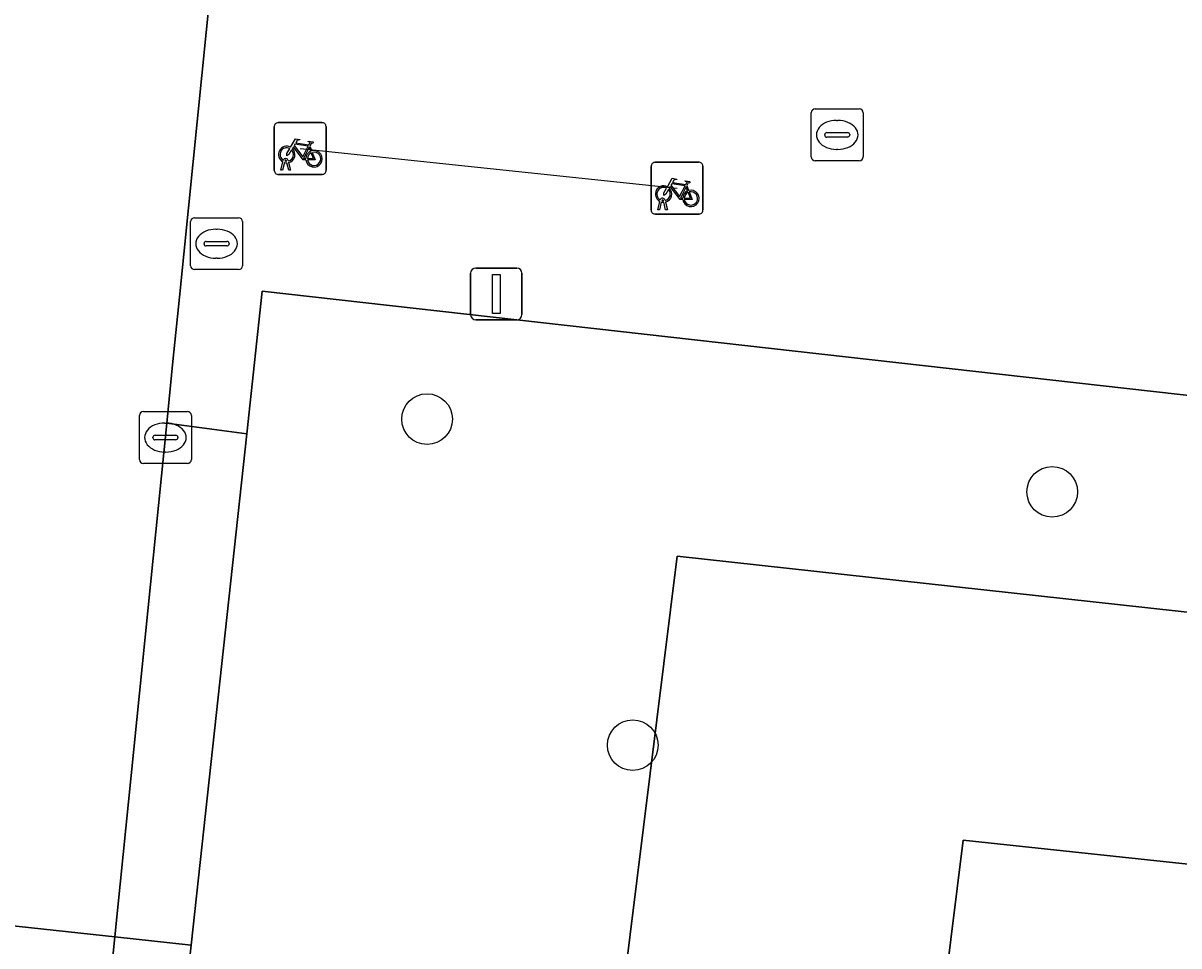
# Model space of a CAD drawing. Extents: x 162510 to 163918, y 388494 to 389774.
# Drawn here: x 162960.88 to 162983.18, y 388618.55 to 388636.36 of the extents above; entities that cross this region are included whole.
import ezdxf

# ---------------------------------------------------------------- set-up
doc = ezdxf.new("R2010")
doc.units = 0
for name, color, linetype in [('IMGEO_Boom', 7, 'Continuous'), ('IMGEO_Fietsenrek', 7, 'Continuous'), ('IMGEO_Groenvoorziening', 7, 'Continuous'), ('IMGEO_Hek', 7, 'Continuous'), ('IMGEO_Kolk', 7, 'Continuous'), ('IMGEO_Lichtmast', 7, 'Continuous'), ('IMGEO_Loofbos', 7, 'Continuous'), ('IMGEO_Rijbaan_lokaal_open', 7, 'Continuous'), ('IMGEO_Rioolput', 7, 'Continuous'), ('IMGEO_Voetpad_onverhard', 7, 'Continuous'), ('IMGEO_Voetpad_open', 7, 'Continuous')]:
    doc.layers.add(name, color=color, linetype=linetype)

msp = doc.modelspace()

# ---------------------------------------------------------------- linework, layer by layer
at = {"layer": 'IMGEO_Boom'}
for centre in [(162968.672, 388628.716), (162980.736, 388627.313), (162972.641, 388622.423)]:
    msp.add_circle(centre, 0.489, dxfattribs=at)
at = {"layer": 'IMGEO_Fietsenrek'}
for p, q in [((162965.799, 388634.439), (162966.64, 388634.439)), ((162966.64, 388634.439), (162965.799, 388634.439)), ((162965.724, 388633.514), (162965.724, 388634.355)), ((162965.724, 388634.355), (162965.724, 388633.514)), ((162966.724, 388634.364), (162966.724, 388633.523)), ((162966.724, 388633.523), (162966.724, 388634.364)), ((162966.411, 388633.988), (162966.447, 388633.893)), ((162965.851, 388633.523), (162965.89, 388633.683)), ((162965.885, 388633.523), (162965.851, 388633.523)), ((162965.92, 388633.671), (162965.885, 388633.523)), ((162965.962, 388633.695), (162965.961, 388633.699)), ((162966.003, 388633.523), (162965.969, 388633.665)), ((162965.993, 388633.706), (162965.994, 388633.699)), ((162966.001, 388633.669), (162966.036, 388633.523)), ((162966.036, 388633.523), (162966.003, 388633.523)), ((162972.997, 388632.75), (162972.997, 388633.591)), ((162972.997, 388633.591), (162972.997, 388632.75)), ((162973.072, 388633.675), (162973.913, 388633.675)), ((162973.913, 388633.675), (162973.072, 388633.675)), ((162973.997, 388633.6), (162973.997, 388632.759)), ((162973.997, 388632.759), (162973.997, 388633.6)), ((162966.649, 388633.439), (162965.808, 388633.439)), ((162965.808, 388633.439), (162966.649, 388633.439)), ((162973.684, 388633.224), (162973.72, 388633.129)), ((162973.124, 388632.759), (162973.163, 388632.919)), ((162973.193, 388632.907), (162973.158, 388632.759)), ((162973.235, 388632.931), (162973.234, 388632.935)), ((162973.276, 388632.759), (162973.242, 388632.901)), ((162973.266, 388632.942), (162973.267, 388632.935)), ((162973.274, 388632.905), (162973.309, 388632.759)), ((162973.922, 388632.675), (162973.081, 388632.675)), ((162973.081, 388632.675), (162973.922, 388632.675)), ((162973.158, 388632.759), (162973.124, 388632.759)), ((162973.309, 388632.759), (162973.276, 388632.759))]:
    msp.add_line(p, q, dxfattribs=at)
for points in [[(162966.037, 388633.965), (162966.132, 388634.129), (162966.218, 388634.115), (162966.22, 388634.106), (162966.164, 388634.095), (162966.137, 388634.05), (162966.393, 388634.009)], [(162966.333, 388633.721), (162966.283, 388633.721), (162966.092, 388633.972), (162966.073, 388633.94)], [(162966.38, 388633.984), (162966.123, 388634.025), (162966.106, 388633.996), (162966.273, 388633.776), (162966.38, 388633.984)], [(162966.428, 388633.886), (162966.398, 388633.963), (162966.289, 388633.745), (162966.332, 388633.745)], [(162966.393, 388634.009), (162966.418, 388634.058), (162966.412, 388634.062), (162966.389, 388634.066), (162966.377, 388634.073), (162966.376, 388634.076), (162966.378, 388634.081), (162966.473, 388634.066), (162966.475, 388634.056), (162966.465, 388634.043), (162966.453, 388634.037), (162966.439, 388634.043), (162966.411, 388633.988)], [(162966.058, 388633.913), (162966.006, 388633.823), (162965.966, 388633.798), (162965.967, 388633.845), (162966.022, 388633.939)], [(162966.362, 388633.745), (162966.482, 388633.744), (162966.438, 388633.858)], [(162966.458, 388633.865), (162966.513, 388633.72), (162966.363, 388633.72)], [(162973.31, 388633.201), (162973.405, 388633.365), (162973.491, 388633.351), (162973.493, 388633.342), (162973.437, 388633.331), (162973.41, 388633.286), (162973.666, 388633.245)], [(162973.666, 388633.245), (162973.691, 388633.294), (162973.685, 388633.298), (162973.662, 388633.302), (162973.65, 388633.309), (162973.649, 388633.312), (162973.651, 388633.317), (162973.746, 388633.302), (162973.748, 388633.292), (162973.738, 388633.279), (162973.726, 388633.273), (162973.712, 388633.279), (162973.684, 388633.224)], [(162973.331, 388633.149), (162973.279, 388633.059), (162973.239, 388633.034), (162973.24, 388633.081), (162973.295, 388633.175)], [(162973.606, 388632.957), (162973.556, 388632.957), (162973.365, 388633.208), (162973.346, 388633.176)], [(162973.653, 388633.22), (162973.396, 388633.261), (162973.379, 388633.232), (162973.546, 388633.012), (162973.653, 388633.22)], [(162973.701, 388633.122), (162973.671, 388633.199), (162973.562, 388632.981), (162973.605, 388632.981)], [(162973.635, 388632.981), (162973.755, 388632.98), (162973.711, 388633.094)], [(162973.731, 388633.101), (162973.786, 388632.956), (162973.636, 388632.956)]]:
    msp.add_lwpolyline(points, dxfattribs=at)
for centre, radius, start, end in [((162965.802, 388634.361), 0.0779, 92.4484, 184.2845), ((162965.802, 388634.361), 0.0779, 92.4484, 184.2845), ((162966.646, 388634.361), 0.0779, 2.4484, 94.2845), ((162966.646, 388634.361), 0.0779, 2.4484, 94.2845), ((162965.964, 388633.824), 0.159, 62.6766, 242.1369), ((162965.964, 388633.824), 0.129, 63.3192, 238.903), ((162965.944, 388633.695), 0.0499, 12.8025, 158.6934), ((162965.964, 388633.824), 0.129, 283.6043, 43.4302), ((162965.964, 388633.824), 0.159, 283.5766, 46.6042), ((162966.491, 388633.74), 0.159, 113.3408, 178.3217), ((162966.491, 388633.74), 0.159, 187.0065, 105.7708), ((162966.491, 388633.74), 0.129, 113.923, 177.9556), ((162966.491, 388633.74), 0.129, 188.6715, 104.5883), ((162965.802, 388633.517), 0.0779, 182.4484, 274.2845), ((162965.802, 388633.517), 0.0779, 182.4484, 274.2845), ((162965.964, 388633.824), 0.159, 253.9967, 271.7867), ((162965.944, 388633.695), 0.0174, 12.8025, 163.4502), ((162965.964, 388633.824), 0.129, 253.415, 269.0204), ((162966.646, 388633.517), 0.0779, 272.4484, 4.2845), ((162966.646, 388633.517), 0.0779, 272.4484, 4.2845), ((162973.075, 388633.597), 0.0779, 92.4484, 184.2845), ((162973.075, 388633.597), 0.0779, 92.4484, 184.2845), ((162973.919, 388633.597), 0.0779, 2.4484, 94.2845), ((162973.919, 388633.597), 0.0779, 2.4484, 94.2845), ((162973.237, 388633.06), 0.159, 62.6766, 242.1369), ((162973.237, 388633.06), 0.129, 63.3192, 238.903), ((162973.237, 388633.06), 0.129, 283.6043, 43.4302), ((162973.237, 388633.06), 0.159, 283.5766, 46.6042), ((162973.764, 388632.976), 0.159, 113.3408, 178.3217), ((162973.764, 388632.976), 0.159, 187.0065, 105.7708), ((162973.764, 388632.976), 0.129, 113.923, 177.9556), ((162973.764, 388632.976), 0.129, 188.6715, 104.5883), ((162973.217, 388632.931), 0.0499, 12.8025, 158.6934), ((162973.237, 388633.06), 0.159, 253.9967, 271.7867), ((162973.217, 388632.931), 0.0174, 12.8025, 163.4502), ((162973.237, 388633.06), 0.129, 253.415, 269.0204), ((162973.075, 388632.753), 0.0779, 182.4484, 274.2845), ((162973.075, 388632.753), 0.0779, 182.4484, 274.2845), ((162973.919, 388632.753), 0.0779, 272.4484, 4.2845), ((162973.919, 388632.753), 0.0779, 272.4484, 4.2845)]:
    msp.add_arc(centre, radius, start, end, dxfattribs=at)
at = {"layer": 'IMGEO_Groenvoorziening'}
for points in [[(162962.649, 388618.722), (162964.118, 388618.562), (162965.193, 388628.434), (162963.647, 388628.636)], [(162968.731, 388611.807), (162963.448, 388612.545), (162964.118, 388618.562), (162962.649, 388618.722), (162961.889, 388611.173), (162968.549, 388610.318)]]:
    msp.add_lwpolyline(points, close=True, dxfattribs=at)
at = {"layer": 'IMGEO_Hek'}
for points in [[(162966.224, 388633.939), (162973.497, 388633.175)], [(162965.193, 388628.434), (162965.493, 388631.188), (163000, 388627.304)], [(162965.193, 388628.434), (162964.118, 388618.562)], [(163005.069, 388617.81), (163001.65, 388618.175), (163000, 388618.351), (162979.016, 388620.588), (162976.424, 388599.705), (162974.828, 388586.841), (162972.488, 388567.987)], [(162957.755, 388619.254), (162962.649, 388618.722)], [(162962.649, 388618.722), (162964.118, 388618.562)]]:
    msp.add_lwpolyline(points, dxfattribs=at)
at = {"layer": 'IMGEO_Kolk'}
for p, q in [((162976.087, 388633.777), (162976.087, 388634.629)), ((162976.162, 388634.703), (162977.014, 388634.703)), ((162977.088, 388634.629), (162977.088, 388633.777)), ((162976.575, 388634.483), (162976.6, 388634.483)), ((162976.346, 388634.197), (162976.346, 388634.209)), ((162976.389, 388634.246), (162976.787, 388634.246)), ((162976.83, 388634.209), (162976.83, 388634.197)), ((162976.784, 388634.16), (162976.386, 388634.16)), ((162976.598, 388633.923), (162976.573, 388633.923)), ((162977.014, 388633.703), (162976.162, 388633.703)), ((162963.197, 388628.861), (162964.049, 388628.861)), ((162963.122, 388627.935), (162963.122, 388628.787)), ((162963.61, 388628.641), (162963.635, 388628.641)), ((162964.123, 388628.787), (162964.123, 388627.935)), ((162963.424, 388628.404), (162963.822, 388628.404)), ((162963.381, 388628.355), (162963.381, 388628.367)), ((162963.819, 388628.318), (162963.421, 388628.318)), ((162963.865, 388628.367), (162963.865, 388628.355)), ((162963.633, 388628.081), (162963.608, 388628.081)), ((162964.049, 388627.861), (162963.197, 388627.861))]:
    msp.add_line(p, q, dxfattribs=at)
for points in [[(162976.087, 388633.777), (162976.087, 388634.629)], [(162976.162, 388634.703), (162977.014, 388634.703)], [(162977.088, 388634.629), (162977.088, 388633.777)], [(162977.014, 388633.703), (162976.162, 388633.703)], [(162963.197, 388628.861), (162964.049, 388628.861)], [(162963.122, 388627.935), (162963.122, 388628.787)], [(162964.123, 388628.787), (162964.123, 388627.935)], [(162964.049, 388627.861), (162963.197, 388627.861)]]:
    msp.add_lwpolyline(points, dxfattribs=at)
for centre, radius, start, end in [((162976.164, 388634.627), 0.0765, 91.552, 178.448), ((162976.164, 388634.627), 0.0765, 91.552, 178.448), ((162977.012, 388634.627), 0.0765, 1.552, 88.448), ((162977.012, 388634.627), 0.0765, 1.552, 88.448), ((162976.386, 388634.206), 0.0403, 85.8775, 175.7526), ((162976.383, 388634.196), 0.0366, 178.938, 274.7102), ((162976.787, 388634.203), 0.043, 264.8664, 352.4533), ((162976.791, 388634.208), 0.0386, 1.7309, 96.639), ((162976.164, 388633.779), 0.0765, 181.552, 268.448), ((162976.164, 388633.779), 0.0765, 181.552, 268.448), ((162977.012, 388633.779), 0.0765, 271.552, 358.448), ((162977.012, 388633.779), 0.0765, 271.552, 358.448), ((162963.199, 388628.785), 0.0765, 91.552, 178.448), ((162963.199, 388628.785), 0.0765, 91.552, 178.448), ((162964.047, 388628.785), 0.0765, 1.552, 88.448), ((162964.047, 388628.785), 0.0765, 1.552, 88.448), ((162963.421, 388628.364), 0.0403, 85.8775, 175.7526), ((162963.826, 388628.366), 0.0386, 1.7309, 96.639), ((162963.418, 388628.354), 0.0366, 178.938, 274.7102), ((162963.822, 388628.361), 0.043, 264.8664, 352.4533), ((162963.199, 388627.937), 0.0765, 181.552, 268.448), ((162963.199, 388627.937), 0.0765, 181.552, 268.448), ((162964.047, 388627.937), 0.0765, 271.552, 358.448), ((162964.047, 388627.937), 0.0765, 271.552, 358.448)]:
    msp.add_arc(centre, radius, start, end, dxfattribs=at)
for centre, major_axis, ratio, start_param, end_param in [((162976.574, 388634.203), (-0.387, 0.002), 0.722429, 4.712389, 7.853982), ((162976.599, 388634.203), (-0.39, 0.002), 0.717154, 1.570796, 4.712389), ((162963.609, 388628.361), (-0.387, 0.002), 0.722429, 4.712389, 7.853982), ((162963.634, 388628.361), (-0.39, 0.002), 0.717154, 1.570796, 4.712389)]:
    msp.add_ellipse(centre, major_axis=major_axis, ratio=ratio, start_param=start_param, end_param=end_param, dxfattribs=at)
at = {"layer": 'IMGEO_Lichtmast'}
for p, q in [((162969.512, 388630.733), (162969.512, 388631.533)), ((162969.512, 388631.533), (162969.512, 388630.733)), ((162969.612, 388631.633), (162970.402, 388631.633)), ((162970.402, 388631.633), (162969.612, 388631.633)), ((162970.502, 388631.533), (162970.502, 388630.733)), ((162970.502, 388630.733), (162970.502, 388631.533)), ((162970.402, 388630.633), (162969.612, 388630.633)), ((162969.612, 388630.633), (162970.402, 388630.633))]:
    msp.add_line(p, q, dxfattribs=at)
msp.add_lwpolyline([(162969.932, 388631.508), (162970.082, 388631.508), (162970.082, 388630.758), (162969.932, 388630.758), (162969.932, 388631.508)], dxfattribs=at)
for centre, start, end in [((162969.612, 388631.533), 90, 180), ((162969.612, 388631.533), 90, 180), ((162970.402, 388631.533), 0, 90), ((162970.402, 388631.533), 360, 90), ((162969.612, 388630.733), 180, 270), ((162969.612, 388630.733), 180, 270), ((162970.402, 388630.733), 270, 0), ((162970.402, 388630.733), 270, 0)]:
    msp.add_arc(centre, 0.1, start, end, dxfattribs=at)
at = {"layer": 'IMGEO_Loofbos'}
msp.add_lwpolyline([(163091.77, 388616.973), (163003.364, 388626.902), (163000, 388627.304), (162983.661, 388629.143), (162965.493, 388631.188), (162965.193, 388628.434), (162964.118, 388618.562), (162963.448, 388612.545), (162968.731, 388611.807), (162968.549, 388610.318), (162963.018, 388555.695), (162965.32, 388555.442), (162968.591, 388586.594), (162971.679, 388611.418), (162973.501, 388626.071), (163066.203, 388615.891)], dxfattribs=at)
msp.add_lwpolyline([(162992.929, 388596.983), (163000, 388596.356), (163002.79, 388596.108), (163005.069, 388617.81), (163001.65, 388618.175), (163000, 388618.351), (162979.016, 388620.588), (162976.424, 388599.705), (162974.828, 388586.841), (162972.488, 388567.987), (162985.926, 388566.254), (162985.944, 388566.429), (162991.571, 388565.865), (162991.826, 388584.623)], close=True, dxfattribs=at)
at = {"layer": 'IMGEO_Rijbaan_lokaal_open'}
msp.add_lwpolyline([(162961.68, 388608.905), (162961.889, 388611.173), (162962.649, 388618.722), (162957.755, 388619.254), (162957.18, 388613.059), (162956.843, 388609.423), (162951.42, 388558.348), (162951.278, 388557.013), (162955.85, 388556.491), (162955.971, 388557.801)], dxfattribs=at)
at = {"layer": 'IMGEO_Rioolput'}
for p, q in [((162964.109, 388631.676), (162964.109, 388632.528)), ((162964.184, 388632.602), (162965.036, 388632.602)), ((162965.11, 388632.528), (162965.11, 388631.676)), ((162964.597, 388632.382), (162964.622, 388632.382)), ((162964.368, 388632.096), (162964.368, 388632.108)), ((162964.806, 388632.059), (162964.408, 388632.059)), ((162964.411, 388632.145), (162964.809, 388632.145)), ((162964.852, 388632.108), (162964.852, 388632.096)), ((162964.62, 388631.822), (162964.595, 388631.822)), ((162965.036, 388631.602), (162964.184, 388631.602))]:
    msp.add_line(p, q, dxfattribs=at)
for points in [[(162964.109, 388631.676), (162964.109, 388632.528)], [(162964.184, 388632.602), (162965.036, 388632.602)], [(162965.11, 388632.528), (162965.11, 388631.676)], [(162965.036, 388631.602), (162964.184, 388631.602)]]:
    msp.add_lwpolyline(points, dxfattribs=at)
for centre, radius, start, end in [((162964.186, 388632.526), 0.0765, 91.552, 178.448), ((162964.186, 388632.526), 0.0765, 91.552, 178.448), ((162965.034, 388632.526), 0.0765, 1.552, 88.448), ((162965.034, 388632.526), 0.0765, 1.552, 88.448), ((162964.408, 388632.105), 0.0403, 85.8775, 175.7526), ((162964.405, 388632.095), 0.0366, 178.938, 274.7102), ((162964.809, 388632.102), 0.043, 264.8664, 352.4533), ((162964.813, 388632.107), 0.0386, 1.7309, 96.639), ((162964.186, 388631.678), 0.0765, 181.552, 268.448), ((162964.186, 388631.678), 0.0765, 181.552, 268.448), ((162965.034, 388631.678), 0.0765, 271.552, 358.448), ((162965.034, 388631.678), 0.0765, 271.552, 358.448)]:
    msp.add_arc(centre, radius, start, end, dxfattribs=at)
for centre, major_axis, ratio, start_param, end_param in [((162964.596, 388632.102), (-0.387, 0.002), 0.722429, 4.712389, 7.853982), ((162964.621, 388632.102), (-0.39, 0.002), 0.717154, 1.570796, 4.712389)]:
    msp.add_ellipse(centre, major_axis=major_axis, ratio=ratio, start_param=start_param, end_param=end_param, dxfattribs=at)
at = {"layer": 'IMGEO_Voetpad_onverhard'}
msp.add_lwpolyline([(163066.203, 388615.891), (162973.501, 388626.071), (162971.679, 388611.418), (162968.591, 388586.594), (162965.32, 388555.442), (162970.86, 388554.877), (162972.488, 388567.987), (162974.828, 388586.841), (162976.424, 388599.705), (162979.016, 388620.588), (163000, 388618.351), (163001.65, 388618.175), (163005.069, 388617.81), (163005.707, 388617.745), (163005.799, 388618.536), (163092.645, 388608.787)], dxfattribs=at)
at = {"layer": 'IMGEO_Voetpad_open'}
msp.add_lwpolyline([(162969.769, 388689.43), (162965.179, 388643.845), (162963.893, 388631.072), (162963.767, 388629.826), (162963.647, 388628.636), (162965.193, 388628.434), (162965.493, 388631.188), (162983.661, 388629.143), (162983.875, 388631.042), (162991.121, 388696.533)], dxfattribs=at)
msp.add_lwpolyline([(162969.769, 388689.43), (162969.843, 388689.64), (162970.632, 388691.577), (162971.049, 388692.387), (162965.366, 388692.914), (162962.617, 388666.303), (162962.318, 388663.417), (162958.059, 388622.192), (162957.848, 388620.153), (162957.755, 388619.254), (162962.649, 388618.722), (162963.647, 388628.636), (162963.767, 388629.826), (162963.893, 388631.072), (162965.179, 388643.845)], close=True, dxfattribs=at)

doc.saveas('drawing.dxf')
